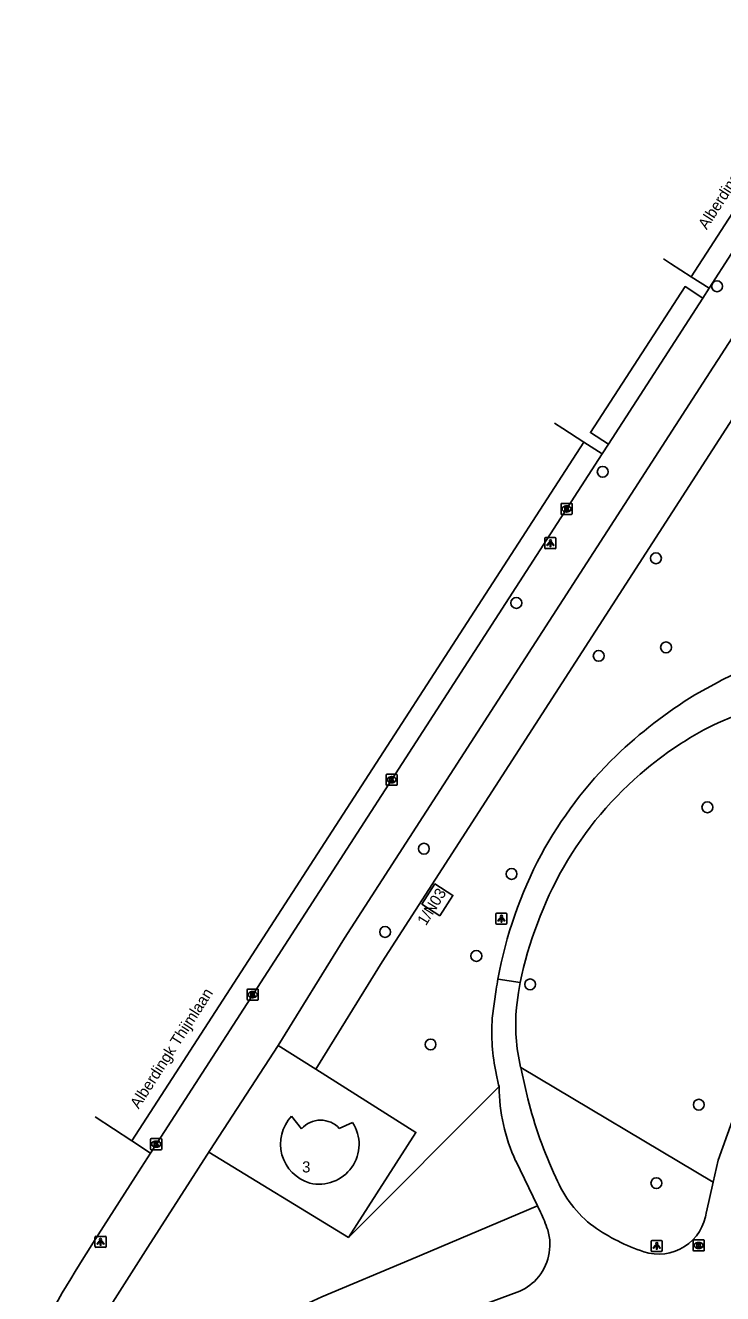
# Model space of a CAD drawing. Extents: x 161402 to 161933, y 381650 to 382313.
# Drawn here: x 161437.7 to 161500.4, y 381876.8 to 381991 of the extents above; entities that cross this region are included whole.
import ezdxf

# ---------------------------------------------------------------- set-up
doc = ezdxf.new("R2010")
doc.units = 0
for name, color, linetype in [('IMGEO_Boom', 7, 'Continuous'), ('IMGEO_Groenvoorziening', 7, 'Continuous'), ('IMGEO_Hek', 7, 'Continuous'), ('IMGEO_Kolk', 7, 'Continuous'), ('IMGEO_Lichtpunt', 7, 'Continuous'), ('IMGEO_Muur', 7, 'Continuous'), ('IMGEO_Openbare_ruimte_label', 7, 'Continuous'), ('IMGEO_Pand', 7, 'Continuous'), ('IMGEO_Pand_nummerreeks', 7, 'Continuous'), ('IMGEO_Rijbaan_lokaal_gesloten', 7, 'Continuous'), ('IMGEO_Rijbaan_lokaal_open', 7, 'Continuous'), ('IMGEO_Voetpad_gesloten', 7, 'Continuous'), ('IMGEO_Voetpad_open', 7, 'Continuous')]:
    doc.layers.add(name, color=color, linetype=linetype)

msp = doc.modelspace()

# ---------------------------------------------------------------- linework, layer by layer
at = {"layer": 'IMGEO_Boom'}
for centre in [(161499.9, 381967.5), (161489.61, 381950.8), (161494.4, 381943.01), (161481.84, 381938.99), (161495.31, 381934.99), (161489.25, 381934.23), (161499.03, 381920.6), (161473.52, 381916.87), (161481.41, 381914.6), (161470.03, 381909.38), (161478.24, 381907.22), (161483.08, 381904.66), (161474.12, 381899.25), (161498.26, 381893.83), (161494.44, 381886.77)]:
    msp.add_circle(centre, 0.489, dxfattribs=at)
at = {"layer": 'IMGEO_Groenvoorziening'}
for points in [[(161508.5, 381966.73), (161469.77, 381906.69), (161463.8, 381897.02)], [(161463.8, 381897.02), (161460.42, 381899.15)], [(161466.75, 381881.87), (161472.8, 381891.34), (161463.8, 381897.02)], [(161499.54, 381886.85), (161482.23, 381897.19)], [(161480.28, 381895.46), (161466.75, 381881.87)], [(161466.75, 381881.87), (161454.17, 381889.55), (161454.27, 381889.7)], [(161483.74, 381884.73), (161472.34, 381879.9), (161464.34, 381876.54), (161457.32, 381873.28), (161451.59, 381870.61), (161453.86, 381864.33)]]:
    msp.add_lwpolyline(points, dxfattribs=at)
at = {"layer": 'IMGEO_Hek'}
for points in [[(161460.42, 381899.15), (161463.8, 381897.02)], [(161463.8, 381897.02), (161472.8, 381891.34), (161466.75, 381881.87)], [(161466.75, 381881.87), (161454.17, 381889.55)]]:
    msp.add_lwpolyline(points, dxfattribs=at)
at = {"layer": 'IMGEO_Kolk'}
for p, q in [((161485.87, 381947.03), (161485.87, 381947.88)), ((161485.94, 381947.96), (161486.79, 381947.96)), ((161486.87, 381947.88), (161486.87, 381947.03)), ((161486.79, 381946.96), (161485.94, 381946.96)), ((161486.35, 381947.74), (161486.38, 381947.74)), ((161486.38, 381947.18), (161486.35, 381947.18)), ((161470.12, 381922.66), (161470.12, 381923.51)), ((161470.19, 381923.59), (161471.05, 381923.59)), ((161470.61, 381923.36), (161470.63, 381923.36)), ((161470.63, 381922.81), (161470.61, 381922.81)), ((161471.12, 381923.51), (161471.12, 381922.66)), ((161471.05, 381922.58), (161470.19, 381922.58)), ((161457.62, 381903.31), (161457.62, 381904.16)), ((161457.69, 381904.24), (161458.55, 381904.24)), ((161458.55, 381903.24), (161457.69, 381903.24)), ((161458.11, 381904.02), (161458.13, 381904.02)), ((161458.13, 381903.46), (161458.11, 381903.46)), ((161458.62, 381904.16), (161458.62, 381903.31)), ((161448.93, 381889.85), (161448.93, 381890.71)), ((161449, 381890.78), (161449.85, 381890.78)), ((161449.93, 381890.71), (161449.93, 381889.85)), ((161449.85, 381889.78), (161449, 381889.78)), ((161449.44, 381890), (161449.41, 381890)), ((161449.42, 381890.56), (161449.44, 381890.56)), ((161497.75, 381880.74), (161497.75, 381881.59)), ((161497.83, 381881.66), (161498.68, 381881.66)), ((161498.75, 381881.59), (161498.75, 381880.74)), ((161498.68, 381880.66), (161497.83, 381880.66)), ((161498.24, 381881.44), (161498.27, 381881.44)), ((161498.26, 381880.88), (161498.24, 381880.88))]:
    msp.add_line(p, q, dxfattribs=at)
for points in [[(161485.87, 381947.03), (161485.87, 381947.88)], [(161485.94, 381947.96), (161486.79, 381947.96)], [(161486.87, 381947.88), (161486.87, 381947.03)], [(161486.79, 381946.96), (161485.94, 381946.96)], [(161486.19, 381947.66), (161486.31, 381947.66), (161486.31, 381947.51), (161486.44, 381947.66), (161486.6, 381947.66), (161486.46, 381947.51), (161486.61, 381947.26), (161486.46, 381947.26), (161486.37, 381947.42), (161486.31, 381947.36), (161486.31, 381947.26), (161486.19, 381947.26), (161486.19, 381947.66)], [(161470.12, 381922.66), (161470.12, 381923.51)], [(161470.19, 381923.59), (161471.05, 381923.59)], [(161470.44, 381923.28), (161470.56, 381923.28), (161470.56, 381923.13), (161470.69, 381923.28), (161470.86, 381923.28), (161470.71, 381923.13), (161470.86, 381922.88), (161470.71, 381922.88), (161470.63, 381923.05), (161470.56, 381922.98), (161470.56, 381922.88), (161470.44, 381922.88), (161470.44, 381923.28)], [(161471.12, 381923.51), (161471.12, 381922.66)], [(161471.05, 381922.58), (161470.19, 381922.58)], [(161457.62, 381903.31), (161457.62, 381904.16)], [(161457.69, 381904.24), (161458.55, 381904.24)], [(161458.55, 381903.24), (161457.69, 381903.24)], [(161457.94, 381903.94), (161458.06, 381903.94), (161458.06, 381903.78), (161458.19, 381903.94), (161458.36, 381903.94), (161458.21, 381903.79), (161458.36, 381903.54), (161458.21, 381903.54), (161458.13, 381903.7), (161458.06, 381903.63), (161458.06, 381903.54), (161457.94, 381903.54), (161457.94, 381903.94)], [(161458.62, 381904.16), (161458.62, 381903.31)], [(161448.93, 381889.85), (161448.93, 381890.71)], [(161449, 381890.78), (161449.85, 381890.78)], [(161449.93, 381890.71), (161449.93, 381889.85)], [(161449.85, 381889.78), (161449, 381889.78)], [(161449.25, 381890.48), (161449.37, 381890.48), (161449.37, 381890.33), (161449.5, 381890.48), (161449.67, 381890.48), (161449.52, 381890.33), (161449.67, 381890.08), (161449.52, 381890.08), (161449.44, 381890.24), (161449.37, 381890.18), (161449.37, 381890.08), (161449.25, 381890.08), (161449.25, 381890.48)], [(161497.75, 381880.74), (161497.75, 381881.59)], [(161497.83, 381881.66), (161498.68, 381881.66)], [(161498.75, 381881.59), (161498.75, 381880.74)], [(161498.68, 381880.66), (161497.83, 381880.66)], [(161498.07, 381881.36), (161498.2, 381881.36), (161498.2, 381881.21), (161498.33, 381881.36), (161498.49, 381881.36), (161498.34, 381881.21), (161498.5, 381880.96), (161498.34, 381880.96), (161498.26, 381881.13), (161498.2, 381881.06), (161498.2, 381880.96), (161498.07, 381880.96), (161498.07, 381881.36)]]:
    msp.add_lwpolyline(points, dxfattribs=at)
for centre, start, end in [((161485.94, 381947.88), 91.552, 178.448), ((161485.94, 381947.88), 91.552, 178.448), ((161486.79, 381947.88), 1.552, 88.448), ((161486.79, 381947.88), 1.552, 88.448), ((161485.94, 381947.03), 181.552, 268.448), ((161485.94, 381947.03), 181.552, 268.448), ((161486.79, 381947.03), 271.552, 358.448), ((161486.79, 381947.03), 271.552, 358.448), ((161470.2, 381923.51), 91.552, 178.448), ((161470.2, 381923.51), 91.552, 178.448), ((161470.2, 381922.66), 181.552, 268.448), ((161470.2, 381922.66), 181.552, 268.448), ((161471.04, 381923.51), 1.552, 88.448), ((161471.04, 381923.51), 1.552, 88.448), ((161471.04, 381922.66), 271.552, 358.448), ((161471.04, 381922.66), 271.552, 358.448), ((161457.7, 381904.16), 91.552, 178.448), ((161457.7, 381904.16), 91.552, 178.448), ((161457.7, 381903.31), 181.552, 268.448), ((161457.7, 381903.31), 181.552, 268.448), ((161458.54, 381904.16), 1.552, 88.448), ((161458.54, 381904.16), 1.552, 88.448), ((161458.54, 381903.31), 271.552, 358.448), ((161458.54, 381903.31), 271.552, 358.448), ((161449, 381890.7), 91.552, 178.448), ((161449, 381890.7), 91.552, 178.448), ((161449.85, 381890.7), 1.552, 88.448), ((161449.85, 381890.7), 1.552, 88.448), ((161449, 381889.85), 181.552, 268.448), ((161449, 381889.85), 181.552, 268.448), ((161449.85, 381889.85), 271.552, 358.448), ((161449.85, 381889.85), 271.552, 358.448), ((161497.83, 381881.59), 91.552, 178.448), ((161497.83, 381881.59), 91.552, 178.448), ((161498.68, 381881.59), 1.552, 88.448), ((161498.68, 381881.59), 1.552, 88.448), ((161497.83, 381880.74), 181.552, 268.448), ((161497.83, 381880.74), 181.552, 268.448), ((161498.68, 381880.74), 271.552, 358.448), ((161498.68, 381880.74), 271.552, 358.448)]:
    msp.add_arc(centre, 0.0765, start, end, dxfattribs=at)
for centre, major_axis, ratio, start_param, end_param in [((161486.35, 381947.46), (-0.387, 0.002), 0.722429, 4.712389, 7.853982), ((161486.38, 381947.46), (-0.39, 0.002), 0.717154, 1.570796, 4.712389), ((161470.61, 381923.08), (-0.387, 0.002), 0.722429, 4.712389, 7.853982), ((161470.63, 381923.08), (-0.39, 0.002), 0.717154, 1.570796, 4.712389), ((161458.11, 381903.74), (-0.387, 0.002), 0.722429, 4.712389, 7.853982), ((161458.13, 381903.74), (-0.39, 0.002), 0.717154, 1.570796, 4.712389), ((161449.41, 381890.28), (-0.387, 0.002), 0.722429, 4.712389, 7.853982), ((161449.44, 381890.28), (-0.39, 0.002), 0.717154, 1.570796, 4.712389), ((161498.24, 381881.16), (-0.387, 0.002), 0.722429, 4.712389, 7.853982), ((161498.26, 381881.16), (-0.39, 0.002), 0.717154, 1.570796, 4.712389)]:
    msp.add_ellipse(centre, major_axis=major_axis, ratio=ratio, start_param=start_param, end_param=end_param, dxfattribs=at)
at = {"layer": 'IMGEO_Lichtpunt'}
for p, q in [((161484.41, 381944.78), (161484.41, 381943.97)), ((161484.41, 381944.78), (161484.41, 381943.97)), ((161485.31, 381944.88), (161484.5, 381944.88)), ((161485.31, 381944.88), (161484.5, 381944.88)), ((161485.4, 381943.97), (161485.4, 381944.78)), ((161485.4, 381943.97), (161485.4, 381944.78)), ((161484.5, 381943.88), (161485.31, 381943.88)), ((161484.5, 381943.88), (161485.31, 381943.88)), ((161480, 381910.98), (161480, 381910.17)), ((161480, 381910.98), (161480, 381910.17)), ((161480.9, 381911.08), (161480.09, 381911.08)), ((161480.9, 381911.08), (161480.09, 381911.08)), ((161480.09, 381910.08), (161480.9, 381910.08)), ((161480.09, 381910.08), (161480.9, 381910.08)), ((161480.99, 381910.17), (161480.99, 381910.98)), ((161480.99, 381910.17), (161480.99, 381910.98)), ((161443.92, 381881.89), (161443.92, 381881.08)), ((161443.92, 381881.89), (161443.92, 381881.08)), ((161444.83, 381881.98), (161444.02, 381881.98)), ((161444.83, 381881.98), (161444.02, 381881.98)), ((161444.92, 381881.08), (161444.92, 381881.89)), ((161444.92, 381881.08), (161444.92, 381881.89)), ((161494.88, 381881.62), (161494.07, 381881.62)), ((161494.88, 381881.62), (161494.07, 381881.62)), ((161444.02, 381880.99), (161444.83, 381880.99)), ((161444.02, 381880.99), (161444.83, 381880.99)), ((161493.98, 381881.52), (161493.98, 381880.72)), ((161493.98, 381881.52), (161493.98, 381880.72)), ((161494.07, 381880.62), (161494.88, 381880.62)), ((161494.07, 381880.62), (161494.88, 381880.62)), ((161494.97, 381880.72), (161494.97, 381881.52)), ((161494.97, 381880.72), (161494.97, 381881.52))]:
    msp.add_line(p, q, dxfattribs=at)
for points in [[(161484.78, 381944.44), (161484.82, 381944.42), (161484.63, 381944.15), (161484.59, 381944.18), (161484.78, 381944.44)], [(161484.88, 381944.4), (161484.93, 381944.4), (161484.93, 381944.07), (161484.88, 381944.07), (161484.88, 381944.4)], [(161484.99, 381944.42), (161485.03, 381944.44), (161485.22, 381944.18), (161485.18, 381944.15), (161484.99, 381944.42)], [(161480.37, 381910.64), (161480.41, 381910.62), (161480.22, 381910.35), (161480.18, 381910.38), (161480.37, 381910.64)], [(161480.47, 381910.6), (161480.52, 381910.6), (161480.52, 381910.27), (161480.47, 381910.27), (161480.47, 381910.6)], [(161480.58, 381910.62), (161480.62, 381910.64), (161480.81, 381910.38), (161480.77, 381910.35), (161480.58, 381910.62)], [(161444.3, 381881.55), (161444.34, 381881.52), (161444.15, 381881.26), (161444.11, 381881.29), (161444.3, 381881.55)], [(161444.51, 381881.52), (161444.55, 381881.55), (161444.74, 381881.29), (161444.7, 381881.26), (161444.51, 381881.52)], [(161444.4, 381881.5), (161444.45, 381881.5), (161444.45, 381881.18), (161444.4, 381881.18), (161444.4, 381881.5)], [(161494.35, 381881.19), (161494.39, 381881.16), (161494.2, 381880.9), (161494.16, 381880.93), (161494.35, 381881.19)], [(161494.45, 381881.14), (161494.5, 381881.14), (161494.5, 381880.82), (161494.45, 381880.82), (161494.45, 381881.14)], [(161494.56, 381881.16), (161494.6, 381881.19), (161494.79, 381880.92), (161494.75, 381880.9), (161494.56, 381881.16)]]:
    msp.add_lwpolyline(points, dxfattribs=at)
for centre in [(161484.91, 381944.58), (161480.5, 381910.78), (161444.42, 381881.69), (161494.48, 381881.32)]:
    msp.add_circle(centre, 0.0994, dxfattribs=at)
for centre, start, end in [((161484.5, 381944.78), 90, 180), ((161484.5, 381944.78), 90, 180), ((161485.31, 381944.78), 0, 90), ((161485.31, 381944.78), 0, 90), ((161484.5, 381943.97), 180, 270), ((161484.5, 381943.97), 180, 270), ((161485.31, 381943.97), 270, 0), ((161485.31, 381943.97), 270, 360), ((161480.09, 381910.98), 90, 180), ((161480.09, 381910.98), 90, 180), ((161480.09, 381910.17), 180, 270), ((161480.09, 381910.17), 180, 270), ((161480.9, 381910.98), 0, 90), ((161480.9, 381910.98), 0, 90), ((161480.9, 381910.17), 270, 0), ((161480.9, 381910.17), 270, 360), ((161444.02, 381881.89), 90, 180), ((161444.02, 381881.89), 90, 180), ((161444.83, 381881.89), 0, 90), ((161444.83, 381881.89), 0, 90), ((161494.07, 381881.52), 90, 180), ((161494.07, 381881.52), 90, 180), ((161494.88, 381881.52), 0, 90), ((161494.88, 381881.52), 0, 90), ((161444.02, 381881.08), 180, 270), ((161444.02, 381881.08), 180, 270), ((161444.83, 381881.08), 270, 0), ((161444.83, 381881.08), 270, 360), ((161494.07, 381880.72), 180, 270), ((161494.07, 381880.72), 180, 270), ((161494.88, 381880.72), 270, 0), ((161494.88, 381880.72), 270, 360)]:
    msp.add_arc(centre, 0.0946, start, end, dxfattribs=at)
at = {"layer": 'IMGEO_Muur'}
msp.add_lwpolyline([(161460.42, 381899.15), (161454.27, 381889.7), (161454.17, 381889.55)], dxfattribs=at)
at = {"layer": 'IMGEO_Pand'}
for points in [[(161474.97, 381910.84), (161476.13, 381912.67), (161474.51, 381913.7), (161473.35, 381911.88), (161474.97, 381910.84)], [(161461.61, 381892.79), (161462.52, 381891.67)], [(161465.9, 381891.68), (161467.1, 381892.23)]]:
    msp.add_lwpolyline(points, dxfattribs=at)
for centre, radius, start, end in [((161464.28, 381890.29), 3.66, 136.896, 253.7817), ((161464.22, 381890.18), 2.26, 41.6126, 138.7599), ((161464.1, 381890.26), 3.59, 256.4814, 33.297)]:
    msp.add_arc(centre, radius, start, end, dxfattribs=at)
at = {"layer": 'IMGEO_Rijbaan_lokaal_gesloten'}
for points in [[(161497.58, 381968.36), (161530.43, 382019.12)], [(161532.05, 382018.06), (161507.23, 381979.8), (161499.2, 381967.34)], [(161498.61, 381966.42), (161490.13, 381953.28)], [(161447.25, 381890.57), (161487.91, 381953.47)], [(161489.56, 381952.41), (161448.91, 381889.47)]]:
    msp.add_lwpolyline(points, dxfattribs=at)
at = {"layer": 'IMGEO_Rijbaan_lokaal_open'}
for points in [[(161495.08, 381969.98), (161495.72, 381969.56), (161497.58, 381968.36)], [(161499.2, 381967.34), (161497.58, 381968.36)], [(161490.13, 381953.28), (161488.51, 381954.33), (161497.03, 381967.47), (161498.61, 381966.42)], [(161498.61, 381966.42), (161499.2, 381967.34)], [(161487.91, 381953.47), (161486.02, 381954.7), (161485.27, 381955.18)], [(161487.91, 381953.47), (161489.56, 381952.41)], [(161489.56, 381952.41), (161490.13, 381953.28)], [(161443.95, 381892.75), (161447.25, 381890.57)], [(161448.91, 381889.47), (161447.25, 381890.57)], [(161443.73, 381881.37), (161447.56, 381887.38), (161448.91, 381889.47)]]:
    msp.add_lwpolyline(points, dxfattribs=at)
msp.add_arc((161583.22, 381792.65), 165.31, 147.5452, 151.7113, dxfattribs=at)
at = {"layer": 'IMGEO_Voetpad_gesloten'}
for points in [[(161497.9, 381930.71), (161500, 381931.87)], [(161510.75, 381931.84), (161502.83, 381929.4), (161500, 381928.21)], [(161510.73, 381911.8), (161506.39, 381902.66), (161504.18, 381898.83), (161502.1, 381894.68), (161500, 381888.84), (161499.54, 381886.85)], [(161482.19, 381904.83), (161480.19, 381905.14)], [(161481.84, 381902.59), (161482.02, 381903.94), (161482.19, 381904.83)], [(161480.03, 381904.2), (161479.67, 381901.61)], [(161482.23, 381897.19), (161482.33, 381896.75), (161482.86, 381894.35)], [(161483.74, 381884.73), (161481.78, 381888.77)], [(161498.95, 381884.2), (161499.54, 381886.85)], [(161484.01, 381884.17), (161483.74, 381884.73)], [(161475.67, 381874.65), (161481.9, 381876.94)]]:
    msp.add_lwpolyline(points, dxfattribs=at)
for centre, radius, start, end in [((161516.83, 381898.68), 37.22, 108.3673, 116.89), ((161520.89, 381893.65), 43.62, 121.8124, 133.5917), ((161513.3, 381900.56), 30.69, 115.6917, 130.0472), ((161516.5, 381898.8), 36.86, 134.1703, 151.6121), ((161513.75, 381899.42), 31.85, 129.3482, 150.3415), ((161518.58, 381898.05), 39.05, 152.1046, 169.5373), ((161517.76, 381897.37), 36.35, 150.6639, 168.1621), ((161502.48, 381900.96), 22.68, 169.3823, 171.7918), ((161499.37, 381901.13), 17.59, 175.2416, 192.9251), ((161498.27, 381900.44), 18.64, 176.3984, 191.7236), ((161507.67, 381902.1), 28.18, 191.1543, 193.6275), ((161497.1, 381895.71), 16.82, 180.8394, 204.3686), ((161520.29, 381903.77), 38.59, 194.1263, 205.28), ((161495.15, 381891.27), 10.54, 202.2291, 232.9943), ((161470.65, 381877.75), 14.82, 18.9103, 25.6459), ((161494.65, 381884.7), 4.32, 251.945, 353.3887), ((161498.76, 381897.02), 17.31, 234.8759, 251.6386), ((161480.19, 381881.24), 4.67, 318.0741, 16.4257), ((161480.22, 381881.36), 4.73, 290.848, 316.727)]:
    msp.add_arc(centre, radius, start, end, dxfattribs=at)
at = {"layer": 'IMGEO_Voetpad_open'}
for points in [[(161460.42, 381899.15), (161466.38, 381908.83), (161499.56, 381960.22), (161500, 381960.9), (161507.65, 381972.75)], [(161460.42, 381899.15), (161454.27, 381889.7)], [(161454.27, 381889.7), (161454.26, 381889.71), (161448.68, 381881), (161442.03, 381870.53)]]:
    msp.add_lwpolyline(points, dxfattribs=at)

# ---------------------------------------------------------------- texts
at = {"layer": 'IMGEO_Openbare_ruimte_label'}
for rotation, p in [(57.2476, (161498.97, 381972.54)), (57.375, (161447.85, 381893.39))]:
    msp.add_text('Alberdingk Thijmlaan', height=1, rotation=rotation, dxfattribs=at).set_placement(p)
at = {"layer": 'IMGEO_Pand_nummerreeks'}
for s, rotation, p in [('1/N03', 58.1483, (161473.7, 381909.88)), ('3', 0, (161462.56, 381887.73))]:
    msp.add_text(s, height=1, rotation=rotation, dxfattribs=at).set_placement(p)

doc.saveas('drawing.dxf')
